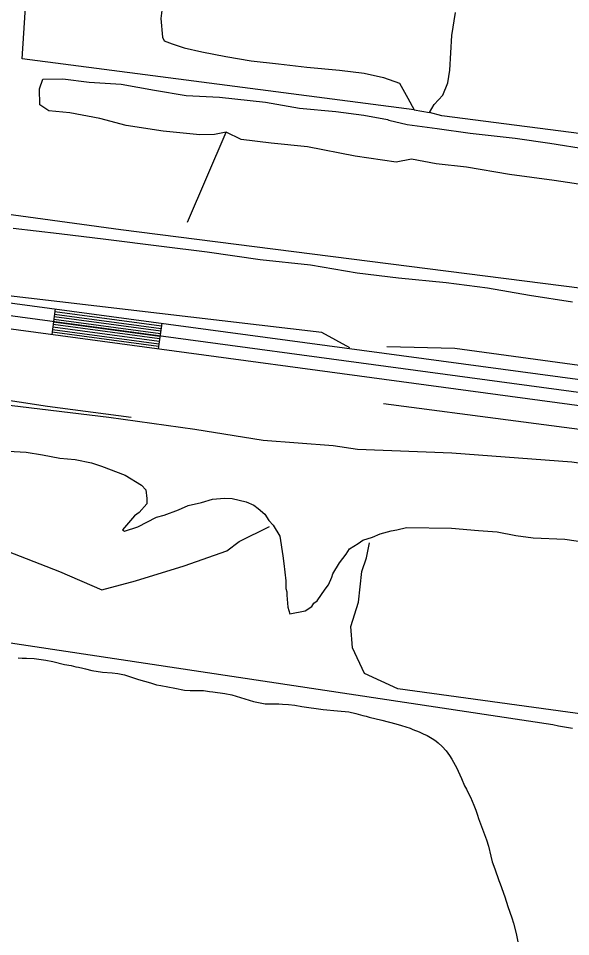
# Model space of a CAD drawing. Extents: x 3161615 to 3199515, y 867541 to 892976.
# Drawn here: x 3190764 to 3191407, y 885717 to 886785 of the extents above; entities that cross this region are included whole.
import ezdxf

# ---------------------------------------------------------------- set-up
doc = ezdxf.new("R2010")
doc.units = 0
for name, color, linetype in [('V-LEVE-TOET', 7, 'Continuous'), ('V-ROAD-CNTR', 7, 'Continuous'), ('V-SITE-VEGE', 7, 'Continuous'), ('V-TOPO-SHOR', 7, 'Continuous')]:
    doc.layers.add(name, color=color, linetype=linetype)

msp = doc.modelspace()

# ---------------------------------------------------------------- linework, layer by layer
at = {"layer": 'V-LEVE-TOET'}
for points in [[(3190758.352000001, 886540.9489999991), (3190811.823000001, 886534.8949999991), (3190866.460000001, 886528.312999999), (3190931.006000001, 886520.087999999), (3190984.035000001, 886513.4069999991), (3191045.909000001, 886504.633999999), (3191104.292000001, 886498.2479999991), (3191158.939000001, 886489.1689999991), (3191206.790000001, 886483.354999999), (3191262.311000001, 886477.8479999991), (3191310.611000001, 886471.6769999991), (3191359.278000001, 886463.099999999), (3191409.370000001, 886455.511999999)], [(3192374.171000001, 886137.0569999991), (3192329.235000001, 886139.476999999), (3192309.872000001, 886142.341999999), (3192289.988000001, 886145.3779999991), (3192204.238000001, 886157.3189999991), (3192111.912000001, 886171.9999999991), (3192014.405000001, 886185.452999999), (3191930.213000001, 886196.1909999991), (3191833.068000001, 886205.670999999), (3191740.399000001, 886219.660999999), (3191628.012000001, 886238.2379999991), (3191526.358000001, 886252.020999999), (3191408.623000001, 886268.8539999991), (3191268.9650000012, 886279.3799999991), (3191159.0530000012, 886283.6279999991), (3191130.873000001, 886288.0129999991), (3191049.4650000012, 886293.922999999), (3190969.759000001, 886306.753999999), (3190869.831000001, 886320.712999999), (3190744.325000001, 886336.133999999)]]:
    msp.add_lwpolyline(points, dxfattribs=at)
at = {"layer": 'V-ROAD-CNTR'}
for p, q in [((3190807.4373482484, 886447.1620780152), (3190803.435356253, 886417.4301374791)), ((3190931.320100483, 886430.4871113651), (3190927.318108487, 886400.7551708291))]:
    msp.add_line(p, q, dxfattribs=at)
for points in [[(3189289.478384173, 886632.7957067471), (3189338.7432856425, 886633.3007057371), (3189367.5042281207, 886632.568707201), (3189396.502170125, 886629.1707139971), (3189462.2490386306, 886622.365727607), (3189707.6615478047, 886592.6707869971), (3190621.542720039, 886472.1850279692), (3191507.378948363, 886352.9462664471), (3192374.516214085, 886240.4064915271), (3193140.8156814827, 886138.6206950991), (3193981.4990001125, 886021.3939295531)], [(3188497.283968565, 886536.8968985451), (3188720.473522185, 886554.1298640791), (3189067.4168282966, 886583.555805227), (3189183.9805951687, 886591.887788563), (3189224.842513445, 886596.3797795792), (3189246.139470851, 886599.1477740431), (3189268.319426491, 886601.0827701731), (3189304.3453544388, 886602.9467664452), (3189338.5152860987, 886603.2967657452), (3189365.372232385, 886602.6127671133), (3189393.212176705, 886599.3507736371), (3189458.9030453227, 886592.5517872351), (3189703.899555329, 886562.9068465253), (3190617.580727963, 886442.4470874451), (3191503.446956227, 886323.2043259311), (3192309.844988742, 886218.5487559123)], [(3193979.4270042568, 886006.537959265), (3193138.7926855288, 886123.7577248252), (3192372.563217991, 886225.534521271), (3191505.412952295, 886338.075296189), (3190619.561724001, 886457.3160577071), (3189705.7805515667, 886577.788816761), (3189460.576041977, 886607.458757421)], [(3190807.0373490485, 886444.1890839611), (3190930.9201012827, 886427.514117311)], [(3190805.4363522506, 886432.2961077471), (3190929.3191044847, 886415.621141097)], [(3190805.836351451, 886435.2691018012), (3190929.719103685, 886418.5941351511)], [(3190806.236350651, 886438.2420958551), (3190930.119102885, 886421.567129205)], [(3190806.6373498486, 886441.2160899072), (3190930.5201020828, 886424.5411232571)], [(3190804.235354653, 886423.376125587), (3190928.1181068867, 886406.701158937)], [(3190804.636353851, 886426.3501196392), (3190928.519106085, 886409.6751529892)], [(3190805.0363530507, 886429.323113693), (3190928.919105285, 886412.648147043)], [(3190803.8353554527, 886420.4031315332), (3190927.718107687, 886403.7281648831)]]:
    msp.add_lwpolyline(points, dxfattribs=at)
at = {"layer": 'V-SITE-VEGE'}
for points in [[(3190745.558000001, 886281.954999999), (3190773.509000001, 886280.366999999), (3190792.5530000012, 886277.608999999), (3190812.851000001, 886273.5639999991), (3190830.636000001, 886272.0909999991), (3190849.662000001, 886268.060999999), (3190861.059000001, 886264.118999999), (3190888.914000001, 886253.6309999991), (3190907.854000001, 886241.9739999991), (3190912.882000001, 886236.8309999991), (3190914.037000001, 886226.645999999), (3190913.967000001, 886220.2889999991), (3190904.952000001, 886210.2189999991), (3190899.824000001, 886206.462999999), (3190885.651000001, 886190.0959999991), (3190888.179000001, 886188.792999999), (3190903.494000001, 886193.7039999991), (3190925.233000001, 886204.9049999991), (3190934.162000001, 886207.3459999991), (3190950.761000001, 886213.5169999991), (3190962.261000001, 886218.4709999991), (3190977.560000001, 886222.111999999), (3190990.316000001, 886225.7819999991), (3191004.315000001, 886226.8979999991), (3191013.213000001, 886226.795999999), (3191029.697000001, 886222.7939999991), (3191038.5530000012, 886218.8779999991), (3191043.597000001, 886215.0079999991), (3191051.150000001, 886208.564999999), (3191056.152000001, 886200.8779999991), (3191061.177000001, 886195.7379999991), (3191068.663000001, 886182.937999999), (3191072.216000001, 886160.010999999), (3191073.387000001, 886151.0979999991), (3191075.700000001, 886130.7259999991), (3191075.599000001, 886121.827999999), (3191076.826000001, 886117.9999999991), (3191076.783000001, 886114.1869999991), (3191077.897000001, 886100.185999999), (3191080.353000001, 886092.530999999), (3191098.195000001, 886096.143999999), (3191105.879000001, 886101.1449999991), (3191108.466000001, 886104.927999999), (3191112.310000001, 886107.425999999), (3191121.366000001, 886121.3089999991), (3191125.239000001, 886126.351999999), (3191129.152000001, 886135.2069999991), (3191130.467000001, 886139.0079999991), (3191138.237000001, 886151.633999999), (3191145.981000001, 886161.7189999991), (3191149.868000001, 886168.0329999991), (3191160.110000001, 886174.2729999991), (3191165.238000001, 886178.030999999), (3191176.723000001, 886181.712999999), (3191185.665000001, 886185.425999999), (3191198.422000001, 886189.0959999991), (3191204.793000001, 886190.295999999), (3191216.262000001, 886192.7109999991), (3191268.388000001, 886192.118999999), (3191300.140000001, 886189.216999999), (3191321.738000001, 886187.7019999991), (3191343.308000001, 886183.6419999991), (3191363.620000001, 886180.868999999)], [(3191363.620000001, 886180.868999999), (3191400.474000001, 886179.1819999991), (3191429.670000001, 886175.0369999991)], [(3191386.584000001, 885963.189999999), (3190646.578000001, 886074.5539999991)], [(3191409.425000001, 885959.1159999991), (3191392.927000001, 885961.8439999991), (3191386.584000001, 885963.189999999)]]:
    msp.add_lwpolyline(points, dxfattribs=at)
at = {"layer": 'V-TOPO-SHOR'}
msp.add_line((3190961.2651253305, 886548.1764834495), (3191006.285000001, 886652.9249999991), dxfattribs=at)
for points in [[(3191225.230000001, 886678.6259999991), (3190768.994945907, 886737.8986480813), (3190778.4023012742, 886882.0180484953), (3190794.0465959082, 887327.023730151), (3190815.5593682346, 887939.5822188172), (3190830.9098894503, 888278.2814818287), (3190825.5592496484, 888298.1162602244), (3190820.1538385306, 888298.1311978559)], [(3190933.620000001, 886813.483999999), (3190930.306000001, 886784.8759999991), (3190932.108000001, 886763.305999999), (3190934.351000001, 886759.0569999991), (3190943.516000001, 886755.373999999), (3190957.393000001, 886750.829999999), (3190978.194000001, 886746.231999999), (3191006.016000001, 886740.783999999), (3191035.436000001, 886735.7009999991), (3191067.067000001, 886732.1379999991), (3191100.032000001, 886728.2259999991), (3191138.231000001, 886724.787999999), (3191166.932000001, 886721.5639999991), (3191189.425000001, 886716.177999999)], [(3191189.425000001, 886716.177999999), (3191208.195000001, 886709.7039999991), (3191217.876000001, 886692.4389999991), (3191225.230000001, 886678.6259999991), (3191243.007000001, 886675.6129999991), (3191248.197000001, 886684.873999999), (3191258.617000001, 886695.672999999), (3191264.312000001, 886710.0889999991), (3191266.457000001, 886724.7509999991), (3191269.084000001, 886765.079999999), (3191273.385000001, 886792.006999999)], [(3190859.257000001, 886668.792999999), (3190824.433000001, 886675.3119999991), (3190799.936000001, 886677.672999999), (3190789.676000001, 886684.748999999), (3190789.066000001, 886703.045999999), (3190793.043000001, 886714.5759999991), (3190816.320000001, 886714.6989999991), (3190846.922000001, 886711.079999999), (3190884.048000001, 886708.439999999), (3190922.825000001, 886701.685999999), (3190959.711000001, 886695.523999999), (3190998.379000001, 886693.4079999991), (3191051.929000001, 886687.589999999), (3191091.4820000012, 886680.5809999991), (3191133.937000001, 886676.939999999), (3191166.518000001, 886672.4709999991), (3191193.947000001, 886667.3779999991), (3191195.450000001, 886666.640999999)], [(3193307.6666584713, 886705.6576886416), (3193301.434698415, 886406.5732111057), (3192343.2037548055, 886528.141195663), (3191642.556052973, 886621.9700975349), (3191257.104498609, 886671.6843486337), (3191243.007000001, 886675.6129999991)], [(3191250.705000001, 886616.0689999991), (3191222.070000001, 886621.5029999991), (3191204.222000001, 886617.7999999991), (3191156.422000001, 886624.9369999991), (3191100.872000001, 886635.7259999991), (3191058.4990000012, 886639.797999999), (3191023.8570000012, 886644.253999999), (3191006.285000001, 886652.9249999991), (3190992.643000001, 886649.930999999), (3190975.634000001, 886649.8429999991), (3190932.831000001, 886654.0839999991), (3190890.016000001, 886660.645999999), (3190859.257000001, 886668.792999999)], [(3191195.450000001, 886666.640999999), (3191216.917000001, 886661.8609999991), (3191251.905000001, 886657.0619999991), (3191290.248000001, 886651.4219999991), (3191342.767000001, 886645.7719999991), (3191382.914000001, 886639.969999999), (3191426.762000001, 886633.155999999), (3191472.9280000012, 886626.6129999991), (3191520.196000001, 886622.479999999), (3191562.837000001, 886616.4339999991), (3191608.827000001, 886610.3189999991), (3191654.567000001, 886602.912999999), (3191697.819000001, 886595.236999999)], [(3189943.5348257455, 886655.4943523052), (3190721.6600869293, 886561.4513443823), (3190883.762669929, 886539.3815709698)], [(3191622.442000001, 886563.4809999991), (3191515.497000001, 886578.5519999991), (3191486.092000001, 886583.2949999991), (3191431.939000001, 886589.9679999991), (3191387.921000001, 886596.4369999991), (3191335.998000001, 886603.4659999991), (3191285.958000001, 886611.878999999), (3191250.705000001, 886616.0689999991)], [(3191150.0511983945, 886401.7075661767), (3191117.668523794, 886419.8152290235), (3190739.4092466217, 886464.1041521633), (3190384.5833760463, 886511.9319529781), (3190242.3105922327, 886537.5505624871), (3190179.2375041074, 886534.1212274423), (3189932.494959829, 886572.6412570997)], [(3190883.762669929, 886539.3815709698), (3191710.506755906, 886434.3933021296), (3192243.6713596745, 886371.6581298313)], [(3189993.532221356, 886491.3907971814), (3190196.956788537, 886425.9632129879), (3190798.5102657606, 886334.2099713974), (3190895.7728114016, 886321.3284680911)], [(3191193.2994665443, 886403.3898688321), (3191272.5738503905, 886401.3689798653), (3191528.3353716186, 886366.427661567), (3191600.362706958, 886350.0122597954)], [(3192248.5888081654, 886195.0664290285), (3191497.510519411, 886296.2419636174), (3191189.5116283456, 886336.7330901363)], [(3190320.3896464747, 886217.3699452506), (3190447.794632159, 886199.3158004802), (3190631.865364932, 886188.1858887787), (3190720.3456695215, 886177.3201372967), (3190812.297874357, 886141.6618984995), (3190861.8045792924, 886120.2826091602), (3190900.7781789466, 886130.7961470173), (3190957.4732771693, 886148.341538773), (3191007.0876029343, 886165.9064979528), (3191021.278498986, 886176.4885217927), (3191056.7312798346, 886194.0926158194)], [(3192213.1120484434, 885871.3747078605), (3191760.099150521, 885929.2732026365), (3191206.234163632, 886005.1524643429), (3191167.338833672, 886022.9620163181), (3191153.2604503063, 886053.0944341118), (3191153.2604503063, 886053.0944341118), (3191151.5587431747, 886077.8820295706), (3191160.4879784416, 886106.1806601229), (3191164.126201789, 886141.5747387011), (3191169.4808078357, 886157.4918011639), (3191173.0701126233, 886175.1839485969)], [(3190764.430000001, 886041.2159999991), (3190768.893000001, 886041.0399999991), (3190774.130000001, 886041.060999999), (3190782.858000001, 886040.7039999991)], [(3190782.858000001, 886040.7039999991), (3190796.639000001, 886038.623999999), (3190804.792000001, 886036.908999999), (3190818.186000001, 886033.662999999), (3190825.758000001, 886032.3339999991), (3190831.388000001, 886030.998999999), (3190834.492000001, 886030.4269999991), (3190839.346000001, 886029.087999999), (3190842.453000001, 886028.518999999), (3190850.024000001, 886026.6079999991), (3190862.446000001, 886024.520999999), (3190873.697000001, 886023.981999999), (3190880.101000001, 886023.2309999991), (3190888.062000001, 886021.3219999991), (3190904.3740000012, 886015.9519999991), (3190918.159000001, 886012.126999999), (3190925.151000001, 886010.018999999), (3190930.197000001, 886009.260999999), (3190946.696000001, 886005.832999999), (3190957.954000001, 886003.741999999), (3190964.356000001, 886003.184999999), (3190968.237000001, 886003.393999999), (3190979.8740000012, 886003.4389999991), (3190987.054000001, 886002.1079999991), (3190990.740000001, 886001.9269999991), (3191004.714000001, 885999.8489999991), (3191012.867000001, 885998.1329999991), (3191038.111000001, 885990.4709999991), (3191048.011000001, 885988.3759999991), (3191051.8940000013, 885987.8069999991), (3191057.518000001, 885987.633999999), (3191067.798000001, 885987.672999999), (3191071.8740000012, 885987.302999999), (3191078.856000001, 885987.1349999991), (3191086.230000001, 885986.3849999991), (3191094.189000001, 885984.8659999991), (3191119.224000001, 885981.2749999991), (3191135.714000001, 885979.7869999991), (3191148.910000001, 885978.2829999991), (3191157.065000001, 885976.376999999), (3191165.412000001, 885974.0809999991), (3191169.295000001, 885973.3189999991), (3191172.597000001, 885972.3629999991), (3191187.543000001, 885968.925999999), (3191203.853000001, 885964.528999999), (3191210.261000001, 885962.611999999), (3191220.555000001, 885959.3559999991), (3191223.469000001, 885958.0079999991), (3191230.850000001, 885955.126999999), (3191235.708000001, 885952.817999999), (3191240.371000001, 885950.8949999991), (3191247.953000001, 885946.268999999), (3191250.869000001, 885944.341999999), (3191253.206000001, 885942.410999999), (3191257.683000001, 885937.9659999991), (3191262.164000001, 885932.9409999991), (3191266.061000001, 885927.7179999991), (3191268.793000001, 885923.459999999), (3191272.893000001, 885916.300999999), (3191274.261000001, 885913.5889999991), (3191280.324000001, 885900.8119999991), (3191283.846000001, 885892.483999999), (3191285.994000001, 885888.613999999), (3191288.149000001, 885883.579999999), (3191290.492000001, 885879.1249999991), (3191294.600000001, 885870.025999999), (3191296.949000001, 885864.020999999), (3191298.9110000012, 885858.403999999), (3191300.091000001, 885854.3359999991), (3191304.791000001, 885842.133999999), (3191309.301000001, 885829.7379999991), (3191311.656000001, 885822.3749999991), (3191314.222000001, 885810.5539999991), (3191315.994000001, 885804.1599999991), (3191319.127000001, 885795.8309999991), (3191323.641000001, 885782.270999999), (3191325.208000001, 885778.398999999), (3191330.696000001, 885763.0959999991), (3191334.231000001, 885751.8579999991), (3191338.741000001, 885738.687999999), (3191340.510000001, 885732.680999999), (3191343.660000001, 885720.6669999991), (3191345.831000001, 885710.783999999)]]:
    msp.add_lwpolyline(points, dxfattribs=at)

doc.saveas('drawing.dxf')
